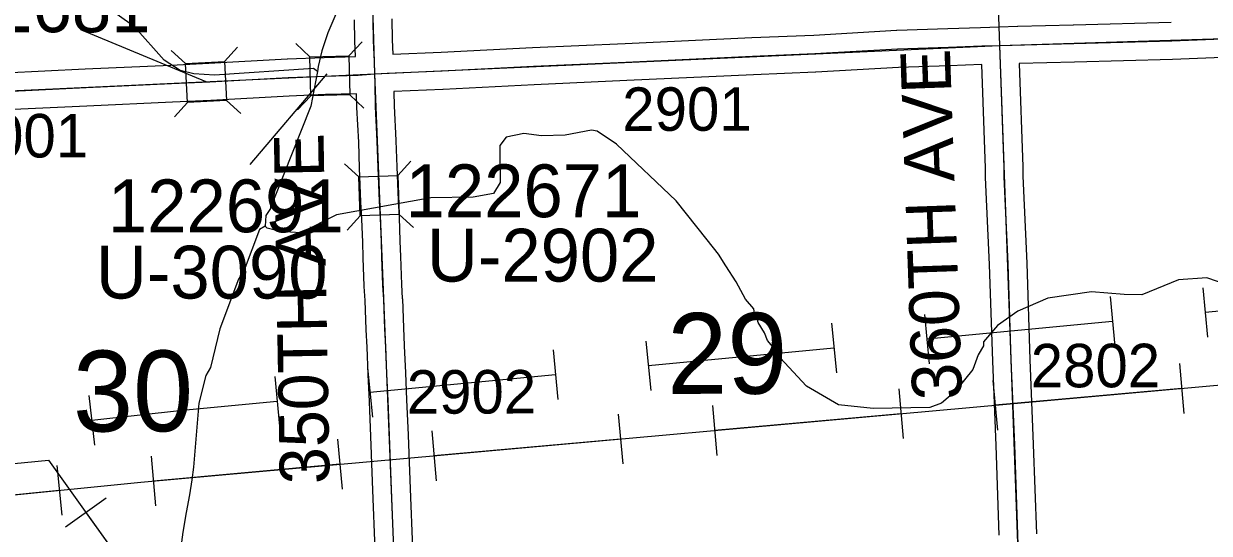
# Model space of a CAD drawing. Extents: x 128.7 to 185.5, y -21.4 to 12.6.
# Drawn here: x 158.743 to 160.65, y -11.587 to -10.767 of the extents above; entities that cross this region are included whole.
import ezdxf

# ---------------------------------------------------------------- set-up
doc = ezdxf.new("R2010")
doc.units = 0
for name, color, linetype in [('tdCoHydroRiver', 7, 'Continuous'), ('tdCoPipe', 7, 'Continuous'), ('tdCoPipe1', 7, 'Continuous'), ('tdCoPipe2', 7, 'Continuous'), ('tdCoSecRdNmbr', 7, 'Continuous'), ('tdCoSecRdTxt', 7, 'Continuous'), ('tdCoSecRteBand', 7, 'Continuous'), ('tdCoSecRteCL', 7, 'Continuous'), ('tdCoSectLine', 7, 'Continuous'), ('tdCoSectNmbr', 7, 'Continuous'), ('tdCoStrucSec', 7, 'Continuous'), ('tdCoStrucSecCoName', 7, 'Continuous'), ('tdCoStrucSecFHWANum', 7, 'Continuous'), ('tdCoSurfAsphalt', 7, 'Continuous'), ('tdCoSurfConc', 7, 'Continuous'), ('tdCoSurfGravel', 7, 'Continuous')]:
    doc.layers.add(name, color=color, linetype=linetype)

msp = doc.modelspace()

# ---------------------------------------------------------------- linework, layer by layer
at = {"layer": 'tdCoHydroRiver'}
for points in [[(159.2154, -10.8434), (159.2089, -10.8389), (159.0498, -10.8494), (159.0166, -10.8474), (158.9943, -10.8419), (158.9685, -10.8255), (158.9208, -10.7719), (158.8333, -10.7088), (158.7975, -10.68), (158.7857, -10.6584), (158.7837, -10.6458), (158.7704, -10.6289), (158.7526, -10.6154), (158.7189, -10.6008)], [(159.2467, -10.7476), (159.2321, -10.7813), (159.2221, -10.8101), (159.2167, -10.8355), (159.2154, -10.8434), (159.2047, -10.8991), (159.1454, -11.048), (159.1392, -11.0514), (159.1396, -11.064), (159.1321, -11.0753), (159.1312, -11.0927), (159.1219, -11.0978), (159.0974, -11.1634), (159.0884, -11.1779), (159.0582, -11.2579), (159.043, -11.32), (159.0356, -11.3329), (159.0246, -11.3775), (159.0156, -11.4804), (159.0132, -11.501), (159.0093, -11.5248), (159.004, -11.5534), (158.9989, -11.5852), (158.9814, -11.7137)], [(160.7134, -11.1986), (160.6463, -11.1757), (160.6006, -11.1789), (160.5415, -11.2031), (160.5131, -11.2026), (160.4608, -11.1982), (160.3902, -11.2086), (160.342, -11.2292), (160.3097, -11.2525), (160.2869, -11.2786), (160.2872, -11.2849), (160.2782, -11.2994), (160.2696, -11.3234), (160.2409, -11.3591), (160.2195, -11.3773), (160.2008, -11.3843), (160.1093, -11.386), (160.0538, -11.3801), (160.0022, -11.3503), (159.953, -11.2969), (159.9512, -11.2906), (159.9396, -11.2768), (159.9344, -11.2644), (159.9244, -11.2474), (159.9225, -11.2395), (159.9192, -11.2365), (159.9173, -11.2255), (159.9041, -11.2102), (159.8889, -11.1823), (159.8722, -11.1561), (159.8604, -11.1376), (159.8423, -11.1146), (159.7926, -11.0516), (159.6962, -10.9604), (159.6655, -10.9394), (159.656, -10.9381), (159.6137, -10.946), (159.5758, -10.9473), (159.5473, -10.9436), (159.5191, -10.9494), (159.5085, -10.9624), (159.5091, -11.0223), (159.4986, -11.0401), (159.4657, -11.046), (159.3979, -11.0468), (159.2457, -11.0744), (159.1884, -11.1033), (159.1552, -11.1013), (159.1344, -11.0957), (159.1312, -11.0927)]]:
    msp.add_lwpolyline(points, dxfattribs=at)
at = {"layer": 'tdCoPipe'}
msp.add_line((158.81, -11.5767), (158.8754, -11.5298), dxfattribs=at)
for points in [[(141.862, -14.949), (144.0814, -14.2683), (145.7745, -13.7388), (145.9312, -13.6747), (145.9234, -13.4239), (152.8711, -12.5946), (153.879, -12.0272), (155.1085, -11.9148), (156.3627, -11.7638), (158.9313, -11.5045), (162.8631, -11.1506)], [(152.8427, -11.7734), (156.2861, -11.7117), (158.7827, -11.4694), (158.9022, -11.6363), (161.2154, -11.6489), (161.3188, -11.8679), (163.5118, -11.8995), (166.3675, -11.8668), (166.3055, -13.6092)], [(158.8428, -11.5532), (158.9022, -11.6363), (159.1013, -11.6374)]]:
    msp.add_lwpolyline(points, dxfattribs=at)
at = {"layer": 'tdCoPipe1'}
for p, q in [((160.6021, -11.3137), (160.6093, -11.3938)), ((160.3021, -11.3407), (160.3094, -11.421)), ((160.1506, -11.3543), (160.1578, -11.4345)), ((159.8507, -11.3813), (159.8579, -11.4616)), ((159.6991, -11.395), (159.7064, -11.4751)), ((159.3992, -11.4219), (159.4064, -11.5023)), ((159.2477, -11.4356), (159.2549, -11.5157)), ((158.9477, -11.4626), (158.9549, -11.5429)), ((158.7959, -11.4777), (158.804, -11.5578))]:
    msp.add_line(p, q, dxfattribs=at)
for points in [[(160.6057, -11.3538), (160.3057, -11.3808)], [(160.1542, -11.3945), (159.8543, -11.4215)], [(159.7028, -11.4351), (159.4028, -11.4621)], [(159.2513, -11.4757), (158.9513, -11.5027)], [(158.7999, -11.5178), (158.5003, -11.548)]]:
    msp.add_lwpolyline(points, dxfattribs=at)
at = {"layer": 'tdCoPipe2'}
for p, q in [((160.6398, -11.1915), (160.6475, -11.2713)), ((160.4905, -11.2058), (160.4981, -11.2856)), ((160.1919, -11.2345), (160.1995, -11.3143)), ((160.0426, -11.2488), (160.0502, -11.3286)), ((159.5946, -11.2918), (159.6023, -11.3716)), ((159.7439, -11.2774), (159.7516, -11.3572)), ((159.296, -11.3204), (159.3036, -11.4002)), ((159.1467, -11.3347), (159.1543, -11.4145)), ((158.8477, -11.3653), (158.8564, -11.445))]:
    msp.add_line(p, q, dxfattribs=at)
for points in [[(160.9423, -11.2028), (160.6436, -11.2314)], [(160.4943, -11.2457), (160.1957, -11.2744)], [(160.0464, -11.2887), (159.7477, -11.3173)], [(159.5984, -11.3317), (159.2998, -11.3603)], [(159.1505, -11.3746), (158.998, -11.3892), (158.8521, -11.4051)]]:
    msp.add_lwpolyline(points, dxfattribs=at)
at = {"layer": 'tdCoSecRteBand'}
for points in [[(159.3347, -10.7587), (159.3357, -10.7926), (159.3365, -10.8157), (159.4144, -10.8124), (159.5612, -10.8051), (159.5613, -10.805), (159.5614, -10.805), (159.7103, -10.7984), (159.914, -10.789), (159.9141, -10.789), (159.9141, -10.789), (160.0138, -10.7848), (160.147, -10.7772), (160.1473, -10.7772), (160.1476, -10.7772), (160.2295, -10.7742), (160.2295, -10.7742), (160.2296, -10.7742), (160.2822, -10.7725), (160.2822, -10.7725), (160.3121, -10.7717), (160.3419, -10.7706), (160.3419, -10.7708), (160.3422, -10.7708), (160.4314, -10.7683), (160.4314, -10.7683), (160.4315, -10.7683), (160.5891, -10.7641)], [(158.7116, -10.8455), (158.8415, -10.8393), (158.8415, -10.8393), (158.8415, -10.8393), (158.9793, -10.8332), (159.0406, -10.8302), (159.1665, -10.8233), (159.1667, -10.8233), (159.1669, -10.8233), (159.2258, -10.8208), (159.2261, -10.8208), (159.2263, -10.8208), (159.2766, -10.8194), (159.2757, -10.7946), (159.2757, -10.7945), (159.2757, -10.7944), (159.2747, -10.7605)], [(160.3121, -11.59), (160.3072, -11.4458), (160.3018, -11.31), (160.3018, -11.3099), (160.3017, -11.3098), (160.2966, -11.1544), (160.2904, -11.0144), (160.2904, -11.014), (160.2904, -11.0136), (160.2901, -10.9989), (160.2841, -10.8325), (160.2316, -10.8342), (160.1501, -10.8371), (160.017, -10.8447), (160.0167, -10.8448), (160.0165, -10.8448), (159.9167, -10.849), (159.7131, -10.8583), (159.713, -10.8583), (159.713, -10.8583), (159.5642, -10.865), (159.4173, -10.8724), (159.4171, -10.8724), (159.417, -10.8724), (159.3382, -10.8757), (159.3383, -10.8767), (159.3383, -10.8767), (159.3389, -10.8987), (159.3416, -10.9544), (159.3416, -10.9546), (159.3416, -10.9549), (159.343, -10.9969), (159.345, -11.0506), (159.3465, -11.0781), (159.3465, -11.0783), (159.3465, -11.0785), (159.3481, -11.1162), (159.3481, -11.1165), (159.3481, -11.1167), (159.3487, -11.1412), (159.3505, -11.1862), (159.3518, -11.209), (159.3519, -11.2093), (159.3519, -11.2096), (159.3536, -11.2564), (159.355, -11.2847), (159.355, -11.2848), (159.355, -11.2849), (159.3568, -11.3288), (159.3588, -11.372), (159.3588, -11.372), (159.3588, -11.372), (159.3613, -11.4286), (159.3613, -11.4289), (159.3614, -11.4291), (159.3621, -11.4577), (159.3645, -11.5151), (159.3645, -11.5152), (159.3645, -11.5153), (159.368, -11.6106)], [(160.7393, -10.8184), (160.5912, -10.8241), (160.5911, -10.8241), (160.5909, -10.8241), (160.4331, -10.8283), (160.3441, -10.8308), (160.3501, -10.997), (160.3501, -10.9973), (160.3501, -10.9976), (160.3504, -11.0122), (160.3565, -11.1519), (160.3565, -11.152), (160.3565, -11.1522), (160.3617, -11.3077), (160.3671, -11.4435), (160.3671, -11.4436), (160.3671, -11.4437), (160.3721, -11.5879)], [(159.3081, -11.613), (159.3045, -11.5175), (159.3022, -11.46), (159.3022, -11.4598), (159.3022, -11.4596), (159.3014, -11.431), (159.2988, -11.3747), (159.2969, -11.3315), (159.2969, -11.3314), (159.2969, -11.3313), (159.2951, -11.2875), (159.2937, -11.2592), (159.2937, -11.259), (159.2937, -11.2589), (159.2919, -11.2122), (159.2906, -11.1895), (159.2905, -11.1892), (159.2905, -11.1889), (159.2888, -11.1433), (159.2888, -11.1431), (159.2887, -11.1428), (159.2882, -11.1184), (159.2866, -11.0813), (159.285, -11.0537), (159.285, -11.0534), (159.285, -11.0531), (159.283, -10.999), (159.283, -10.9989), (159.283, -10.9989), (159.2817, -10.9571), (159.2789, -10.9013), (159.2789, -10.901), (159.2789, -10.9007), (159.2783, -10.8794), (159.2281, -10.8808), (159.1696, -10.8832), (159.0438, -10.8901), (159.0437, -10.8901), (159.0436, -10.8901), (158.9822, -10.8931), (158.9821, -10.8931), (158.9821, -10.8931), (158.8443, -10.8993), (158.7143, -10.9054)]]:
    msp.add_lwpolyline(points, dxfattribs=at)
at = {"layer": 'tdCoSecRteCL'}
for points in [[(160.313, -10.8017), (160.4323, -10.7983), (160.5901, -10.7941), (160.7383, -10.7884), (160.8268, -10.7857), (161.1087, -10.7766), (161.2372, -10.7731), (161.3328, -10.7695), (161.4197, -10.7663), (161.4283, -10.766), (161.5366, -10.7625), (161.5605, -10.7617), (161.5626, -10.7617), (161.6734, -10.7581), (161.8236, -10.7524), (161.9785, -10.747), (162.0391, -10.7447), (162.04, -10.7446)], [(159.3074, -10.8475), (159.3069, -10.8276), (159.3057, -10.7935), (159.3047, -10.7596)], [(159.3074, -10.8475), (159.3277, -10.8461), (159.4158, -10.8424), (159.5627, -10.835), (159.7117, -10.8284), (159.9154, -10.819), (160.0153, -10.8148), (160.1487, -10.8071), (160.2305, -10.8042), (160.2845, -10.8025), (160.313, -10.8017)], [(160.3498, -11.8107), (160.347, -11.7362), (160.3421, -11.589), (160.3372, -11.4447), (160.3317, -11.3088), (160.3266, -11.1532), (160.3204, -11.0131), (160.3201, -10.9981), (160.313, -10.8017)], [(158.3175, -10.8936), (158.433, -10.888), (158.5696, -10.8816), (158.7129, -10.8755), (158.8429, -10.8693), (158.9807, -10.8631), (159.0421, -10.8602), (159.1682, -10.8533), (159.2271, -10.8508), (159.2806, -10.8493), (159.3074, -10.8475)], [(159.3476, -11.8522), (159.3471, -11.8417), (159.3448, -11.773), (159.3432, -11.7208), (159.3408, -11.6681), (159.3381, -11.6119), (159.3345, -11.5164), (159.3322, -11.4588), (159.3314, -11.43), (159.3288, -11.3733), (159.3268, -11.3301), (159.3251, -11.2861), (159.3237, -11.2577), (159.3219, -11.2108), (159.3205, -11.1877), (159.3187, -11.1421), (159.3181, -11.1175), (159.3166, -11.0798), (159.315, -11.052), (159.313, -10.9979), (159.3116, -10.9559), (159.3089, -10.8999), (159.3079, -10.8634), (159.3074, -10.8475)]]:
    msp.add_lwpolyline(points, dxfattribs=at)
at = {"layer": 'tdCoSectLine'}
for points in [[(160.2774, -9.7941), (160.3126, -10.8017)], [(159.2776, -9.8428), (159.3071, -10.8475)], [(160.3126, -10.8017), (161.3091, -10.7704)], [(159.3071, -10.8475), (160.3126, -10.8017)], [(160.3126, -10.8017), (160.3494, -11.8107)], [(158.3171, -10.8936), (159.3071, -10.8475)], [(159.3071, -10.8475), (159.3472, -11.8522)]]:
    msp.add_lwpolyline(points, dxfattribs=at)
at = {"layer": 'tdCoStrucSec'}
for p, q in [((159.2656, -10.8184), (159.2871, -10.7957)), ((159.0031, -10.8307), (158.9799, -10.8097)), ((159.0656, -10.8277), (159.0867, -10.8045)), ((159.203, -10.8201), (159.1803, -10.7986)), ((159.0687, -10.8902), (159.0918, -10.9113)), ((159.2048, -10.8827), (159.1833, -10.9055)), ((159.2674, -10.881), (159.2901, -10.9025)), ((159.0061, -10.8932), (158.9851, -10.9164)), ((159.2819, -11.0133), (159.259, -10.992)), ((159.3444, -11.011), (159.3657, -10.9881)), ((159.2842, -11.0759), (159.2629, -11.0988)), ((159.3467, -11.0736), (159.3696, -11.0949))]:
    msp.add_line(p, q, dxfattribs=at)
for points in [[(159.0031, -10.8307), (159.0656, -10.8277), (159.0687, -10.8902), (159.0061, -10.8932)], [(159.203, -10.8201), (159.2656, -10.8184), (159.2674, -10.881), (159.2048, -10.8827)], [(159.2842, -11.0759), (159.2819, -11.0133), (159.3444, -11.011), (159.3467, -11.0736)]]:
    msp.add_lwpolyline(points, close=True, dxfattribs=at)
at = {"layer": 'tdCoStrucSecFHWANum'}
for p, q in [((158.8341, -10.7761), (159.0355, -10.8598)), ((159.1068, -10.9932), (159.2308, -10.8474))]:
    msp.add_line(p, q, dxfattribs=at)
at = {"layer": 'tdCoSurfAsphalt'}
msp.add_lwpolyline([(159.3074, -10.8475), (159.3069, -10.8276), (159.3057, -10.7935), (159.3047, -10.7596)], dxfattribs=at)
at = {"layer": 'tdCoSurfConc'}
msp.add_lwpolyline([(159.3381, -11.6119), (159.3345, -11.5164), (159.3322, -11.4588), (159.3314, -11.43), (159.3288, -11.3733), (159.3268, -11.3301), (159.3251, -11.2861), (159.3237, -11.2577), (159.3219, -11.2108), (159.3205, -11.1877), (159.3187, -11.1421), (159.3181, -11.1175), (159.3166, -11.0798), (159.315, -11.052), (159.313, -10.9979), (159.3116, -10.9559), (159.3089, -10.8999), (159.3079, -10.8634), (159.3074, -10.8475)], dxfattribs=at)
at = {"layer": 'tdCoSurfGravel'}
for points in [[(159.3074, -10.8475), (159.3277, -10.8461), (159.4158, -10.8424), (159.5627, -10.835), (159.7117, -10.8284), (159.9154, -10.819), (160.0153, -10.8148), (160.1487, -10.8071), (160.2305, -10.8042), (160.2845, -10.8025), (160.313, -10.8017), (160.4323, -10.7983), (160.5901, -10.7941), (160.7383, -10.7884), (160.8268, -10.7857), (161.1087, -10.7766), (161.2372, -10.7731), (161.3328, -10.7695)], [(160.3498, -11.8107), (160.347, -11.7362), (160.3421, -11.589), (160.3372, -11.4447), (160.3317, -11.3088), (160.3266, -11.1532), (160.3204, -11.0131), (160.3201, -10.9981), (160.313, -10.8017)], [(158.7129, -10.8755), (158.8429, -10.8693), (158.9807, -10.8631), (159.0421, -10.8602), (159.1682, -10.8533), (159.2271, -10.8508), (159.2806, -10.8493), (159.3074, -10.8475)]]:
    msp.add_lwpolyline(points, dxfattribs=at)

# ---------------------------------------------------------------- texts
at = {"layer": 'tdCoSecRdNmbr'}
for s, rotation, p in [('2901', 0.1201, (159.7058, -10.9392)), ('3001', 0.1193, (158.6382, -10.9822)), ('2802', 0.1205, (160.363, -11.3521)), ('2902', 0.1198, (159.359, -11.3944))]:
    msp.add_text(s, height=0.07, rotation=rotation, dxfattribs=at).set_placement(p)
at = {"layer": 'tdCoSecRdTxt'}
for s, rotation, p in [('360TH AVE', 92, (160.2526, -11.3709)), ('350TH AVE', 91, (159.2349, -11.5072))]:
    msp.add_text(s, height=0.08, rotation=rotation, dxfattribs=at).set_placement(p)
at = {"layer": 'tdCoSectNmbr'}
for s, rotation, p in [('29', 0.1201, (159.7781, -11.3625)), ('30', 0.1194, (158.822, -11.423))]:
    msp.add_text(s, height=0.13, rotation=rotation, dxfattribs=at).set_placement(p)
at = {"layer": 'tdCoStrucSecCoName'}
for s, p in [('U-2902', (159.3913, -11.1817)), ('U-3090', (158.8587, -11.209))]:
    msp.add_text(s, height=0.085, dxfattribs=at).set_placement(p)
at = {"layer": 'tdCoStrucSecFHWANum'}
for s, p in [('122681', (158.5673, -10.7803)), ('122671', (159.3571, -11.0781)), ('122691', (158.8782, -11.1023))]:
    msp.add_text(s, height=0.085, dxfattribs=at).set_placement(p)

doc.saveas('drawing.dxf')
